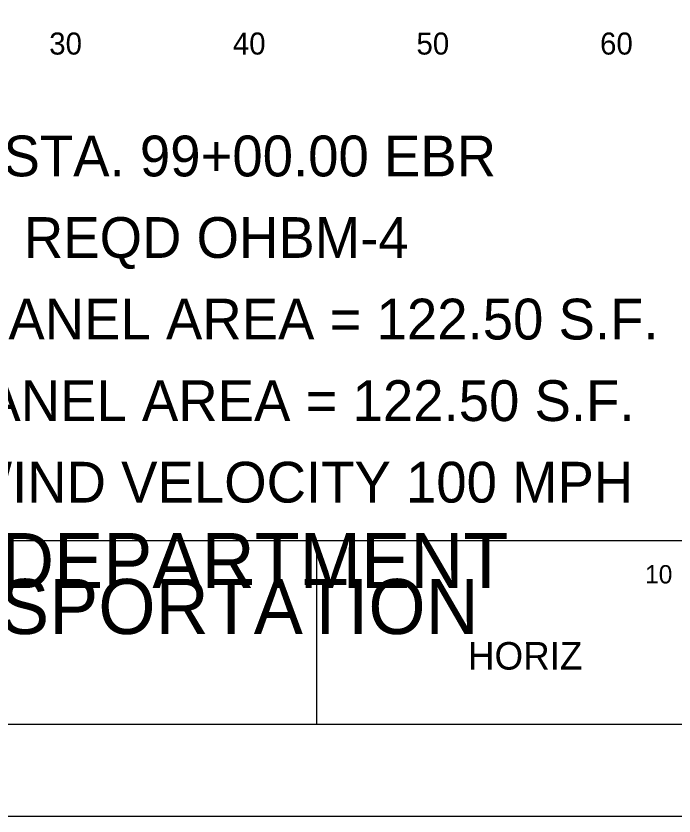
# Model space of a CAD drawing. Extents: x 1797809 to 2198143, y 249608 to 1237864.
# Drawn here: x 2194724.78 to 2194760.62, y 1237118.04 to 1237161.61 of the extents above; entities that cross this region are included whole.
import ezdxf

# ---------------------------------------------------------------- set-up
doc = ezdxf.new("R2010")
doc.units = 0
for name, color, linetype in [('10', 7, 'Continuous'), ('GSCOLORFILL', 7, 'Continuous'), ('GSDIMS', 7, 'Continuous'), ('GSOUTLINE', 7, 'Continuous'), ('GSSHT', 7, 'Continuous'), ('Level 45', 7, 'Continuous'), ('Level 55', 7, 'Continuous')]:
    doc.layers.add(name, color=color, linetype=linetype)

msp = doc.modelspace()

# ---------------------------------------------------------------- linework, layer by layer
at = {"layer": 'GSCOLORFILL'}
msp.add_line((2194741.16, 1237123.036), (2194741.16, 1237133.046), dxfattribs=at)
msp.add_lwpolyline([(2194525.191, 1237123.036), (2194847.691, 1237123.036), (2194847.691, 1237333.036), (2194525.191, 1237333.036)], close=True, dxfattribs=at)
at = {"layer": 'GSSHT'}
msp.add_lwpolyline([(2194512.691, 1237118.036), (2194852.691, 1237118.036), (2194852.691, 1237338.036), (2194512.691, 1237338.036)], close=True, dxfattribs=at)
at = {"layer": 'Level 45'}
msp.add_lwpolyline([(2194537.688, 1237133.046), (2194837.688, 1237133.046), (2194837.688, 1237323.046), (2194537.688, 1237323.046)], close=True, dxfattribs=at)

# ---------------------------------------------------------------- texts
at = {"layer": '10'}
for s, p in [('30', (2194726.587, 1237159.506)), ('40', (2194736.587, 1237159.506)), ('50', (2194746.587, 1237159.506)), ('60', (2194756.587, 1237159.506))]:
    msp.add_text(s, height=1.2, dxfattribs=at).set_placement(p)
at = {"layer": 'GSDIMS'}
for s, height, p in [(' 10', 0.9991, (2194758.67, 1237130.7)), ('HORIZ', 1.4994, (2194749.393, 1237126.008))]:
    msp.add_text(s, height=height, rotation=0.0572, dxfattribs=at).set_placement(p)
at = {"layer": 'GSOUTLINE'}
for s, p in [('ALABAMA DEPARTMENT', (2194703.889, 1237130.446)), ('OF TRANSPORTATION', (2194706.301, 1237127.946))]:
    msp.add_text(s, height=3, rotation=360, dxfattribs=at).set_placement(p)
at = {"layer": 'Level 55'}
for s, p in [('I-10 APP STA. 99+00.00 EBR', (2194711.387, 1237152.873)), ('REQD OHBM-4', (2194725.207, 1237148.431)), ('DESIGN SIGN PANEL AREA = 122.50 S.F.', (2194702.083, 1237143.989)), ('REQD SIGN PANEL AREA = 122.50 S.F.', (2194703.581, 1237139.547)), ('DESIGN WIND VELOCITY 100 MPH', (2194709.549, 1237135.106))]:
    msp.add_text(s, height=2.22092, dxfattribs=at).set_placement(p)

doc.saveas('drawing.dxf')
